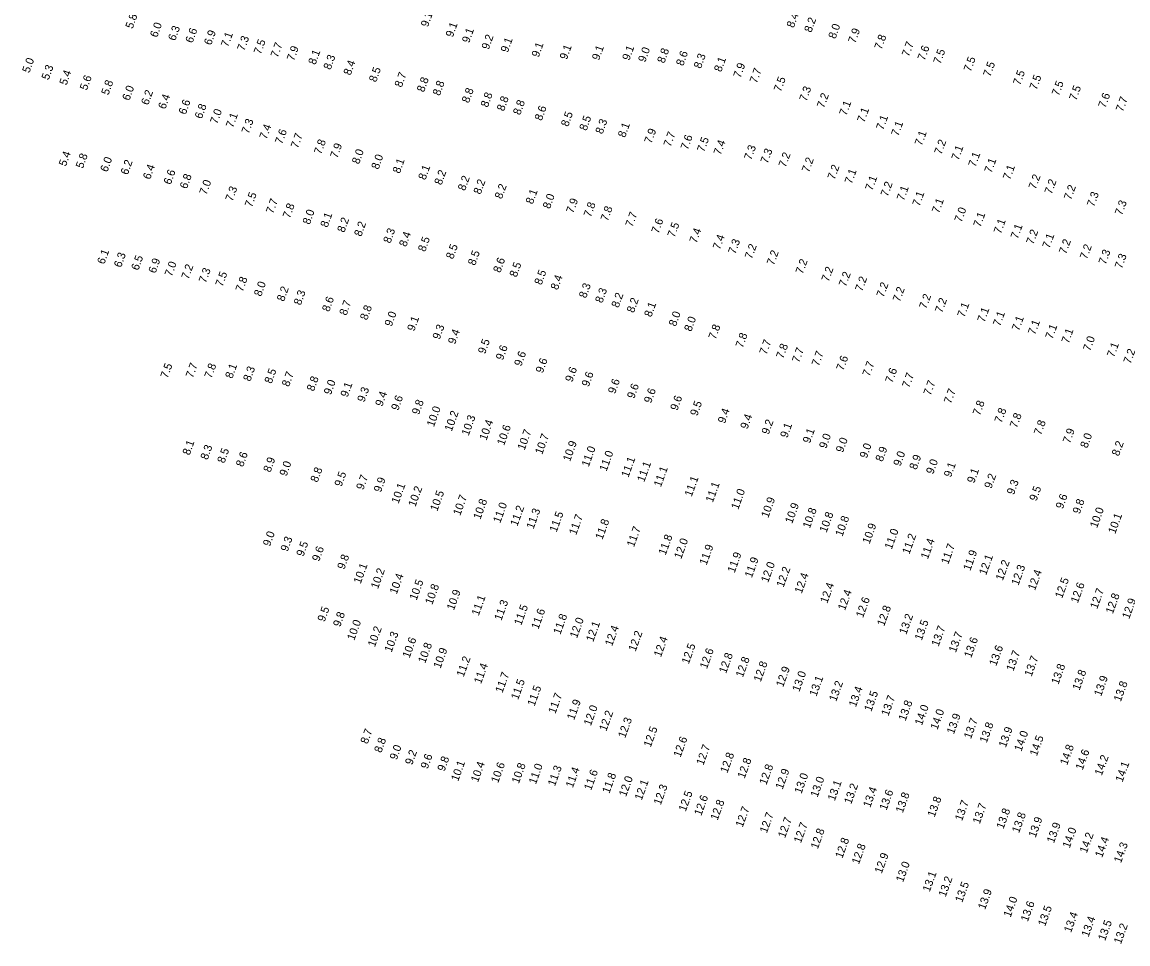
# Model space of a CAD drawing. Extents: x 1023796 to 1112670, y 656573 to 837340.
# Drawn here: x 1024491 to 1025182, y 823624 to 824200 of the extents above; entities that cross this region are included whole.
import ezdxf

# ---------------------------------------------------------------- set-up
doc = ezdxf.new("R2010")
doc.units = 0
doc.layers.add('V-TOPO-SOUN', color=7, linetype='Continuous')

msp = doc.modelspace()

# ---------------------------------------------------------------- texts
at = {"layer": 'V-TOPO-SOUN'}
for s, p in [('9.1', (1024744.85, 824196.58)), ('8.4', (1024973.39, 824196.08)), ('5.8', (1024560.37, 824195.51)), ('6.0', (1024575.72, 824190.08)), ('9.1', (1024760.38, 824190.2)), ('8.2', (1024984.38, 824193.2)), ('8.0', (1024999.45, 824189.21)), ('6.3', (1024587, 824187.99)), ('6.6', (1024597.79, 824186.58)), ('6.9', (1024609.44, 824185.26)), ('7.1', (1024620.01, 824184.08)), ('9.1', (1024770.57, 824186.61)), ('9.2', (1024782.82, 824182.49)), ('7.9', (1025011.81, 824186.43)), ('7.8', (1025028.21, 824182.48)), ('7.3', (1024630.16, 824181.64)), ('7.5', (1024640.48, 824179.48)), ('7.7', (1024651.04, 824177.47)), ('7.9', (1024661.18, 824175.39)), ('9.1', (1024794.74, 824180.65)), ('9.1', (1024814.05, 824177.68)), ('9.1', (1024831.61, 824176.19)), ('9.1', (1024851.75, 824175.78)), ('7.7', (1025045.35, 824178.05)), ('7.6', (1025055.17, 824175.65)), ('8.1', (1024674.58, 824173.04)), ('8.3', (1024684.04, 824169.9)), ('9.1', (1024870.69, 824175.69)), ('9.0', (1024880.62, 824174.58)), ('8.8', (1024892.52, 824173.95)), ('8.6', (1024904.31, 824172.3)), ('8.3', (1024915.38, 824170.62)), ('7.5', (1025065.01, 824173.45)), ('7.5', (1025083.98, 824168.65)), ('5.0', (1024495.89, 824167.93)), ('5.3', (1024507.94, 824163.54)), ('8.4', (1024696.55, 824166.44)), ('8.5', (1024712.5, 824162.17)), ('8.1', (1024928.05, 824168.54)), ('7.9', (1024940.1, 824164.76)), ('7.7', (1024950.28, 824161.45)), ('7.5', (1025096.17, 824165.53)), ('5.4', (1024519.1, 824160.27)), ('5.6', (1024531.84, 824157.08)), ('8.7', (1024728.45, 824158.91)), ('8.8', (1024742.38, 824155.91)), ('7.5', (1024965.35, 824156.12)), ('7.5', (1025114.83, 824160.22)), ('7.5', (1025125.08, 824157.33)), ('5.8', (1024545.26, 824154.08)), ('6.0', (1024558.36, 824150.64)), ('6.2', (1024570.15, 824147.86)), ('8.8', (1024752.27, 824153.69)), ('8.8', (1024770.46, 824149.14)), ('7.3', (1024981.33, 824150.15)), ('7.5', (1025139, 824153.57)), ('7.5', (1025149.87, 824150.67)), ('6.4', (1024580.81, 824145.27)), ('6.6', (1024593.54, 824141.9)), ('8.8', (1024782.24, 824146.4)), ('8.8', (1024792.33, 824144.04)), ('8.8', (1024802.49, 824141.64)), ('7.2', (1024992.31, 824145.96)), ('7.1', (1025006.27, 824141.24)), ('7.6', (1025168.06, 824146.02)), ('7.7', (1025179.02, 824143.65)), ('6.8', (1024603.61, 824139.23)), ('7.0', (1024613.22, 824136.02)), ('8.6', (1024815.95, 824138.07)), ('8.5', (1024832.42, 824134.36)), ('7.1', (1025017.45, 824136.94)), ('7.1', (1024623.13, 824133.65)), ('7.3', (1024632.9, 824129.9)), ('8.5', (1024843.89, 824131.84)), ('8.3', (1024853.94, 824129.74)), ('8.1', (1024868, 824127.52)), ('7.1', (1025029.3, 824132.24)), ('7.1', (1025038.72, 824128.46)), ('7.4', (1024644.03, 824126.45)), ('7.6', (1024653.78, 824123.41)), ('7.7', (1024663.63, 824120.83)), ('7.9', (1024884.48, 824123.8)), ('7.7', (1024896.49, 824121.74)), ('7.6', (1024907.19, 824119.9)), ('7.1', (1025053.4, 824122.43)), ('7.8', (1024678.14, 824117.03)), ('7.9', (1024688.26, 824114.63)), ('7.5', (1024917.43, 824118.46)), ('7.4', (1024927.76, 824116.64)), ('7.3', (1024946.82, 824113.49)), ('7.2', (1025065.63, 824116.9)), ('5.4', (1024518.75, 824109.59)), ('5.8', (1024529.33, 824108.28)), ('6.0', (1024544.61, 824106.04)), ('8.0', (1024701.81, 824110.94)), ('8.0', (1024713.97, 824107.67)), ('7.3', (1024957.06, 824111.3)), ('7.2', (1024968.36, 824108.92)), ('7.1', (1025076.33, 824113.32)), ('7.1', (1025086.88, 824109.14)), ('6.2', (1024557.33, 824104.26)), ('6.4', (1024571.31, 824101.38)), ('8.1', (1024727.26, 824105.13)), ('8.1', (1024743.27, 824101.06)), ('7.2', (1024982.88, 824105.76)), ('7.2', (1024998.93, 824101.22)), ('7.1', (1025096.91, 824105.35)), ('7.1', (1025108.51, 824101.13)), ('6.6', (1024584.19, 824098.15)), ('6.8', (1024594.3, 824095.5)), ('8.2', (1024753.32, 824097.91)), ('8.2', (1024768, 824094.33)), ('7.1', (1025009.64, 824098.59)), ('7.1', (1025022.48, 824094.38)), ('7.2', (1025124.53, 824095.18)), ('7.2', (1025134.5, 824092.15)), ('7.0', (1024606.52, 824091.75)), ('7.3', (1024622.79, 824087.69)), ('8.2', (1024777.76, 824092.07)), ('8.2', (1024791.03, 824089.19)), ('7.2', (1025032.12, 824090.64)), ('7.1', (1025042.17, 824088.07)), ('7.2', (1025146.6, 824088.57)), ('7.5', (1024634.9, 824084.01)), ('7.7', (1024648.15, 824079.97)), ('8.1', (1024810.37, 824085.95)), ('8.0', (1024821.05, 824083.03)), ('7.9', (1024835.68, 824080.23)), ('7.1', (1025051.95, 824084.61)), ('7.1', (1025064.11, 824080.26)), ('7.3', (1025160.99, 824084.27)), ('7.3', (1025178.43, 824078.97)), ('7.8', (1024658.61, 824077.08)), ('8.0', (1024671.04, 824073.23)), ('7.8', (1024846.61, 824077.83)), ('7.8', (1024857.2, 824075.32)), ('7.7', (1024872.66, 824071.64)), ('7.0', (1025078.2, 824074.59)), ('8.1', (1024682.13, 824071.39)), ('8.2', (1024692.63, 824068.26)), ('8.2', (1024703.21, 824065.73)), ('7.6', (1024888.91, 824067.61)), ('7.5', (1024898.94, 824065.17)), ('7.1', (1025090.04, 824071.58)), ('7.1', (1025102.76, 824067.43)), ('8.3', (1024721.41, 824061.51)), ('8.4', (1024731.3, 824059.35)), ('7.4', (1024912.65, 824061.57)), ('7.1', (1025113.32, 824064.24)), ('7.2', (1025123.06, 824060.75)), ('8.5', (1024743.12, 824056.23)), ('8.5', (1024760.57, 824051.62)), ('7.4', (1024927.26, 824057.54)), ('7.3', (1024936.88, 824054.78)), ('7.2', (1024947.24, 824051.69)), ('7.1', (1025133.13, 824058.29)), ('7.2', (1025143.51, 824054.72)), ('7.2', (1025156.55, 824051.49)), ('6.1', (1024542.7, 824048.41)), ('6.3', (1024553.15, 824046.39)), ('6.5', (1024563.97, 824044.6)), ('8.5', (1024774.31, 824047.65)), ('7.2', (1024960.97, 824047.76)), ('7.3', (1025168.26, 824048.22)), ('7.3', (1025178.36, 824045.63)), ('6.9', (1024574.69, 824042.77)), ('7.0', (1024584.88, 824040.78)), ('7.2', (1024595.3, 824039.01)), ('8.6', (1024790.08, 824043.14)), ('8.5', (1024800.24, 824040.32)), ('7.2', (1024979, 824042.29)), ('7.2', (1024995.17, 824037.5)), ('7.3', (1024606.16, 824036.71)), ('7.5', (1024616.55, 824034.42)), ('7.8', (1024629.15, 824031.24)), ('8.5', (1024815.81, 824035.49)), ('8.4', (1024825.93, 824032.35)), ('7.2', (1025005.97, 824034.36)), ('7.2', (1025016.18, 824031.43)), ('8.0', (1024640.66, 824028.32)), ('8.2', (1024654.93, 824025.19)), ('8.3', (1024843.64, 824027.2)), ('8.3', (1024853.77, 824024.2)), ('7.2', (1025029.52, 824027.74)), ('7.2', (1025039.68, 824024.89)), ('8.3', (1024665.45, 824022.84)), ('8.6', (1024683.18, 824018.77)), ('8.7', (1024693.98, 824016.42)), ('8.2', (1024863.93, 824021.25)), ('8.2', (1024873.5, 824018.08)), ('7.2', (1025056.18, 824020.48)), ('7.2', (1025066.09, 824018.02)), ('8.8', (1024706.9, 824013.51)), ('9.0', (1024722.22, 824009.56)), ('8.1', (1024884.4, 824015.44)), ('8.0', (1024899.75, 824009.62)), ('7.1', (1025080, 824015.23)), ('7.1', (1025092.52, 824012.15)), ('9.1', (1024736.34, 824006.63)), ('8.0', (1024909.37, 824006.39)), ('7.1', (1025102.28, 824009.68)), ('7.1', (1025114.09, 824006.77)), ('7.1', (1025124.14, 824004.32)), ('9.3', (1024752.18, 824001.41)), ('9.4', (1024761.83, 823998.44)), ('7.8', (1024924.57, 824001.46)), ('7.8', (1024941.49, 823996.16)), ('7.1', (1025135, 824001.62)), ('7.1', (1025145.1, 823998.97)), ('9.5', (1024780.56, 823992.38)), ('7.7', (1024956.36, 823991.93)), ('7.8', (1024966.83, 823989.43)), ('7.0', (1025158.58, 823994.14)), ('7.1', (1025173.48, 823990.26)), ('9.6', (1024791.7, 823988.51)), ('9.6', (1024803.19, 823984.7)), ('7.7', (1024976.74, 823986.91)), ('7.7', (1024989.05, 823984.76)), ('7.6', (1025004.4, 823981.93)), ('7.2', (1025183.79, 823986.21)), ('7.5', (1024582.24, 823977.18)), ('7.7', (1024598.01, 823977.35)), ('7.8', (1024609.67, 823977.12)), ('8.1', (1024622.64, 823977)), ('8.3', (1024633.89, 823975.27)), ('9.6', (1024816.59, 823980.41)), ('9.6', (1024835.02, 823974.84)), ('7.7', (1025020.76, 823978.34)), ('8.5', (1024647.2, 823973.86)), ('8.7', (1024658.05, 823971.93)), ('8.8', (1024673.61, 823969.09)), ('9.6', (1024845.33, 823971.92)), ('7.6', (1025034.98, 823974.23)), ('7.7', (1025045.51, 823971.16)), ('9.0', (1024684.23, 823966.89)), ('9.1', (1024694.67, 823965.41)), ('9.3', (1024705.16, 823962.31)), ('9.6', (1024861.79, 823967.5)), ('9.6', (1024873.68, 823964.46)), ('9.6', (1024884.26, 823961.61)), ('7.7', (1025058.87, 823966.44)), ('7.7', (1025071.62, 823961.3)), ('9.4', (1024716.37, 823959.62)), ('9.6', (1024726.31, 823957.11)), ('9.8', (1024739.27, 823954.44)), ('9.6', (1024900.7, 823957.03)), ('7.8', (1025089.64, 823953.96)), ('10.0 ', (1024748.58, 823946.84)), ('10.2 ', (1024759.72, 823944.04)), ('9.5', (1024913.1, 823953.66)), ('9.4', (1024930.38, 823949)), ('7.8', (1025103.22, 823949.25)), ('10.3 ', (1024770.29, 823941.32)), ('10.4 ', (1024781.4, 823938.4)), ('9.4', (1024944.47, 823945.43)), ('9.2', (1024957.72, 823942.08)), ('7.8', (1025112.77, 823946.13)), ('7.8', (1025127.83, 823941.71)), ('10.6 ', (1024792.44, 823935.26)), ('10.7 ', (1024805.26, 823932.29)), ('10.7 ', (1024816.24, 823929.6)), ('9.1', (1024969.34, 823939.96)), ('9.1', (1024983.47, 823936.57)), ('7.9', (1025145.91, 823936.52)), ('8.0', (1025156.78, 823933.56)), ('8.1', (1024595.99, 823929.17)), ('10.9 ', (1024833.64, 823925.24)), ('9.0', (1024993.66, 823933.26)), ('9.0', (1025004.12, 823930.77)), ('9.0', (1025018.99, 823927.22)), ('8.2', (1025176.49, 823928.61)), ('8.3', (1024607.2, 823926.26)), ('8.5', (1024617.7, 823924.13)), ('8.6', (1024629.35, 823921.84)), ('11.0 ', (1024845.31, 823921.89)), ('11.0 ', (1024856.41, 823919.06)), ('8.9', (1025028.86, 823925.1)), ('9.0', (1025040.03, 823922.27)), ('8.9', (1025050.03, 823920.08)), ('8.9', (1024646.49, 823918.48)), ('9.0', (1024656.56, 823916.08)), ('11.1 ', (1024870.09, 823915.28)), ('11.1 ', (1024879.96, 823912.39)), ('9.0', (1025060.49, 823917.3)), ('9.1', (1025071.59, 823915.35)), ('8.8', (1024675.93, 823912.2)), ('9.5', (1024690.89, 823909.49)), ('9.7', (1024704.49, 823907.45)), ('9.9', (1024715.49, 823905.96)), ('11.1 ', (1024890.39, 823909.3)), ('11.1 ', (1024909.61, 823903.25)), ('9.1', (1025086.09, 823911.65)), ('9.2', (1025096.82, 823908.26)), ('10.1 ', (1024726.49, 823898.87)), ('10.2 ', (1024737.04, 823896.92)), ('11.1 ', (1024922.81, 823899.6)), ('9.3', (1025110.92, 823904.46)), ('9.5', (1025125, 823900.48)), ('10.5 ', (1024750.72, 823894.18)), ('10.7 ', (1024765.03, 823891.45)), ('10.8 ', (1024777.62, 823889.01)), ('11.0 ', (1024938.71, 823895.22)), ('10.9 ', (1024957.48, 823890.04)), ('9.6', (1025141.42, 823895.56)), ('9.8', (1025152.01, 823892.45)), ('11.0 ', (1024790.04, 823886.78)), ('11.2 ', (1024800.73, 823884.81)), ('11.3 ', (1024810.81, 823883.05)), ('10.9 ', (1024972.39, 823886.47)), ('10.8 ', (1024983.44, 823883.46)), ('10.0 ', (1025162.85, 823883.68)), ('11.5 ', (1024825.23, 823881.07)), ('11.7 ', (1024837.45, 823879.29)), ('11.8 ', (1024853.86, 823876.42)), ('10.8 ', (1024993.88, 823880.83)), ('10.8 ', (1025003.77, 823878.38)), ('10.1 ', (1025174.21, 823880.04)), ('9.0', (1024646.21, 823872.24)), ('11.7 ', (1024873.54, 823871.77)), ('10.9 ', (1025020.72, 823873.74)), ('11.0 ', (1025034.58, 823870.37)), ('9.3', (1024657.23, 823868.95)), ('9.5', (1024667.11, 823865.9)), ('11.8 ', (1024893.35, 823866.73)), ('12.0 ', (1024903.11, 823864.36)), ('11.2 ', (1025045.59, 823867.28)), ('11.4 ', (1025057.16, 823864.25)), ('11.7 ', (1025069.87, 823861)), ('9.6', (1024676.92, 823862.81)), ('9.8', (1024692.68, 823857.79)), ('11.9 ', (1024918.92, 823860.48)), ('11.9 ', (1024936.46, 823855.69)), ('11.9 ', (1025083.67, 823857.03)), ('10.1 ', (1024702.84, 823848.85)), ('11.9 ', (1024947.19, 823852.59)), ('12.0 ', (1024957.37, 823849.6)), ('12.1 ', (1025093.55, 823854.26)), ('12.2 ', (1025103.95, 823850.81)), ('12.3 ', (1025113.73, 823847.81)), ('10.2 ', (1024713.66, 823845.65)), ('10.4 ', (1024725.38, 823842.35)), ('12.2 ', (1024967.01, 823846.61)), ('12.4 ', (1024978.36, 823842.77)), ('12.4 ', (1025124.09, 823844.73)), ('10.5 ', (1024737.79, 823838.56)), ('10.8 ', (1024747.57, 823835.82)), ('12.4 ', (1024994.33, 823836.63)), ('12.5 ', (1025141.03, 823839.75)), ('12.6 ', (1025150.83, 823836.79)), ('12.7 ', (1025162.94, 823833.12)), ('10.9 ', (1024761.08, 823832.31)), ('11.1 ', (1024776.57, 823828.9)), ('12.4 ', (1025005.39, 823832.23)), ('12.6 ', (1025016.65, 823827.64)), ('12.8 ', (1025172.69, 823830.06)), ('12.9 ', (1025182.94, 823826.89)), ('9.5', (1024680.31, 823825.12)), ('11.3 ', (1024790.75, 823825.88)), ('11.5 ', (1024803.13, 823822.88)), ('11.6 ', (1024813.85, 823820.43)), ('12.8 ', (1025029.88, 823822.4)), ('9.8', (1024690.04, 823821.94)), ('10.0 ', (1024698.84, 823813.48)), ('11.8 ', (1024827.6, 823817.16)), ('12.0 ', (1024837.96, 823814.87)), ('13.2 ', (1025043.67, 823817.17)), ('13.5 ', (1025053.35, 823813.46)), ('10.2 ', (1024711.74, 823809.38)), ('10.3 ', (1024722.17, 823806.08)), ('12.1 ', (1024848.1, 823812.56)), ('12.4 ', (1024859.87, 823809.89)), ('12.2 ', (1024874.58, 823806.58)), ('13.7 ', (1025063.85, 823809.7)), ('13.7 ', (1025074.64, 823805.89)), ('10.6 ', (1024733.38, 823802.48)), ('10.8 ', (1024743.16, 823799.2)), ('12.4 ', (1024890.4, 823803.06)), ('12.5 ', (1024907.78, 823798.69)), ('13.6 ', (1025084.21, 823802.6)), ('10.9 ', (1024752.73, 823795.96)), ('12.6 ', (1024919.14, 823795.69)), ('12.8 ', (1024931.09, 823792.85)), ('13.6 ', (1025099.9, 823797.5)), ('13.7 ', (1025110.58, 823794.27)), ('11.2 ', (1024767.17, 823790.65)), ('11.4 ', (1024778.04, 823786.35)), ('12.8 ', (1024941.58, 823790.37)), ('12.8 ', (1024952.75, 823787.57)), ('13.7 ', (1025121.94, 823790.91)), ('13.8 ', (1025138.71, 823785.97)), ('11.7 ', (1024791.39, 823780.69)), ('12.9 ', (1024966.73, 823784.31)), ('13.0 ', (1024976.86, 823781.44)), ('13.8 ', (1025151.87, 823782.29)), ('13.9 ', (1025165.38, 823778.57)), ('11.5 ', (1024801.18, 823776.42)), ('11.5 ', (1024811.45, 823772.39)), ('13.1 ', (1024987.54, 823778.5)), ('13.2 ', (1024999.88, 823775.34)), ('13.4 ', (1025012.18, 823771.86)), ('13.8 ', (1025177.67, 823775.2)), ('11.7 ', (1024824.48, 823767.66)), ('13.5 ', (1025021.82, 823769.07)), ('13.7 ', (1025032.5, 823766.22)), ('11.9 ', (1024836.14, 823763.73)), ('12.0 ', (1024846.64, 823760.14)), ('13.8 ', (1025043.23, 823763.16)), ('14.0 ', (1025053.43, 823760.39)), ('14.0 ', (1025063.13, 823757.67)), ('12.2 ', (1024856.3, 823756.77)), ('12.3 ', (1024868.07, 823752.49)), ('13.9 ', (1025073.41, 823754.93)), ('13.7 ', (1025084.08, 823751.99)), ('8.7', (1024707.17, 823748.8)), ('12.5 ', (1024884.03, 823746.78)), ('13.8 ', (1025093.91, 823749.48)), ('13.9 ', (1025105.85, 823746.56)), ('14.0 ', (1025115.58, 823744.14)), ('8.8', (1024715.75, 823743.31)), ('12.6 ', (1024902.66, 823740.46)), ('14.5 ', (1025125.23, 823741.23)), ('9.0', (1024725.39, 823738.82)), ('9.2', (1024735.02, 823735.69)), ('9.6', (1024744.7, 823733.23)), ('12.7 ', (1024916.92, 823735.49)), ('12.8 ', (1024931.9, 823730.61)), ('14.8 ', (1025144.14, 823735.56)), ('14.6 ', (1025153.85, 823732.51)), ('9.8', (1024755.2, 823731.67)), ('10.1 ', (1024763.77, 823725.51)), ('10.4 ', (1024776.13, 823724.86)), ('10.6 ', (1024788.72, 823724.46)), ('10.8 ', (1024801.64, 823724.05)), ('11.0 ', (1024812.29, 823723.63)), ('12.8 ', (1024942.68, 823727.23)), ('12.8 ', (1024956.3, 823723.24)), ('14.2 ', (1025165.78, 823729.01)), ('14.1 ', (1025178.74, 823724.97)), ('11.3 ', (1024824.19, 823722.45)), ('11.4 ', (1024835.37, 823721.42)), ('11.6 ', (1024846.81, 823719.83)), ('11.8 ', (1024858.18, 823717.89)), ('12.0 ', (1024868.62, 823715.87)), ('12.9 ', (1024966.42, 823720.45)), ('13.0 ', (1024978.19, 823717.71)), ('12.1 ', (1024878.41, 823713.65)), ('12.3 ', (1024890.29, 823710.66)), ('13.0 ', (1024988.24, 823715.49)), ('13.1 ', (1024999.01, 823713.25)), ('13.2 ', (1025009.28, 823711.26)), ('13.4 ', (1025021.16, 823709.08)), ('12.5 ', (1024905.9, 823706.6)), ('12.6 ', (1024915.62, 823703.97)), ('13.6 ', (1025031.33, 823707.34)), ('13.8 ', (1025041.48, 823705.71)), ('13.8 ', (1025061.37, 823703.09)), ('12.8 ', (1024925.81, 823701.1)), ('12.7 ', (1024941.46, 823696.75)), ('13.7 ', (1025078.51, 823700.73)), ('13.7 ', (1025089.56, 823698.86)), ('13.8 ', (1025104.38, 823695.7)), ('12.7 ', (1024956.56, 823693.12)), ('12.7 ', (1024967.96, 823690.08)), ('13.8 ', (1025114.12, 823693.21)), ('13.9 ', (1025124.46, 823690.32)), ('12.7 ', (1024977.84, 823686.88)), ('12.8 ', (1024988.4, 823683.17)), ('13.9 ', (1025135.9, 823686.86)), ('14.0 ', (1025145.74, 823683.73)), ('12.8 ', (1025003.73, 823677.35)), ('14.2 ', (1025156.41, 823680.61)), ('14.4 ', (1025166.03, 823677.84)), ('14.3 ', (1025177.82, 823674.48)), ('12.8 ', (1025014.07, 823673.65)), ('12.9 ', (1025028.33, 823667.86)), ('13.0 ', (1025041.65, 823662.46)), ('13.1 ', (1025058.3, 823656.4)), ('13.2 ', (1025068.25, 823653.21)), ('13.5 ', (1025078.62, 823649.81)), ('13.9 ', (1025092.91, 823645.32)), ('14.0 ', (1025108.84, 823640.55)), ('13.6 ', (1025119.58, 823637.77)), ('13.5 ', (1025130.42, 823634.94)), ('13.4 ', (1025146.6, 823630.97)), ('13.4 ', (1025157.53, 823628.24)), ('13.5 ', (1025167.89, 823625.88)), ('13.2 ', (1025177.76, 823623.83))]:
    msp.add_text(s, height=5, rotation=70, dxfattribs=at).set_placement(p)

doc.saveas('drawing.dxf')
